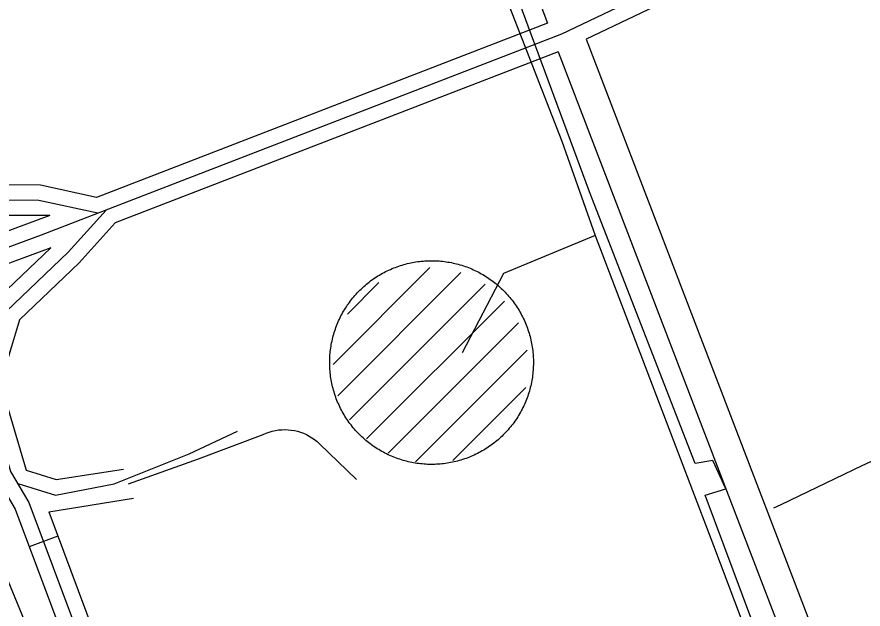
# Model space of a CAD drawing. Extents: x 3694830 to 3732949, y 415201 to 440970.
# Drawn here: x 3710960 to 3711792, y 429171 to 429753 of the extents above; entities that cross this region are included whole.
import ezdxf

# ---------------------------------------------------------------- set-up
doc = ezdxf.new("R2010")
doc.units = 0
for name, color, linetype in [('V-DOMW-TANK', 7, 'Continuous'), ('V-ROAD-CNTR', 7, 'Continuous'), ('V-TOPO-SHOR', 7, 'Continuous'), ('V-UTIL-LINE', 7, 'Continuous')]:
    doc.layers.add(name, color=color, linetype=linetype)

msp = doc.modelspace()

# ---------------------------------------------------------------- linework, layer by layer
at = {"layer": 'V-DOMW-TANK'}
for p, q in [((3711270.98, 429411.64), (3711366.16, 429506.81)), ((3711275.57, 429380.86), (3711396.64, 429501.93)), ((3711285.05, 429461.05), (3711316.14, 429492.15)), ((3711287.22, 429357.16), (3711420.44, 429490.38)), ((3711303.86, 429338.44), (3711439.33, 429473.91)), ((3711325.17, 429324.41), (3711453.34, 429452.57)), ((3711352.11, 429315.99), (3711461.8, 429425.67)), ((3711388.8, 429317.32), (3711460.54, 429389.06))]:
    msp.add_line(p, q, dxfattribs=at)
for points in [[(3711269.98, 429434.7), (3711270.37, 429436.4), (3711270.78, 429438.09), (3711271.22, 429439.78), (3711271.7, 429441.46), (3711272.2, 429443.14), (3711272.73, 429444.8), (3711273.29, 429446.45), (3711273.88, 429448.1), (3711274.5, 429449.73), (3711275.14, 429451.35), (3711275.82, 429452.96), (3711276.52, 429454.56), (3711277.25, 429456.15), (3711278.01, 429457.72), (3711278.79, 429459.28), (3711279.6, 429460.83), (3711280.45, 429462.36), (3711281.31, 429463.87), (3711282.2, 429465.38), (3711283.12, 429466.86), (3711284.06, 429468.33), (3711285.03, 429469.78), (3711286.03, 429471.22), (3711287.05, 429472.63), (3711288.09, 429474.04), (3711289.16, 429475.42), (3711290.25, 429476.78), (3711291.37, 429478.12), (3711292.51, 429479.45), (3711293.67, 429480.75), (3711294.85, 429482.03), (3711296.06, 429483.3), (3711297.29, 429484.54), (3711298.54, 429485.76), (3711299.81, 429486.95), (3711301.1, 429488.13), (3711302.41, 429489.28), (3711303.74, 429490.41), (3711305.1, 429491.51), (3711306.47, 429492.6), (3711307.86, 429493.65), (3711309.26, 429494.69), (3711310.69, 429495.7), (3711312.13, 429496.68), (3711313.59, 429497.64), (3711315.07, 429498.57), (3711316.56, 429499.48), (3711318.07, 429500.36), (3711319.59, 429501.21), (3711321.13, 429502.04), (3711322.68, 429502.84), (3711324.25, 429503.61), (3711325.83, 429504.36), (3711327.42, 429505.08), (3711329.02, 429505.77), (3711330.64, 429506.43), (3711332.27, 429507.06), (3711333.9, 429507.67), (3711335.55, 429508.25), (3711337.21, 429508.79), (3711338.88, 429509.31), (3711340.55, 429509.8), (3711342.24, 429510.26), (3711343.93, 429510.69), (3711345.63, 429511.09), (3711347.34, 429511.47), (3711349.05, 429511.81), (3711350.77, 429512.12), (3711352.49, 429512.4), (3711354.22, 429512.65), (3711355.95, 429512.87), (3711357.69, 429513.07), (3711359.42, 429513.23), (3711361.17, 429513.36), (3711362.91, 429513.46), (3711364.66, 429513.53), (3711366.4, 429513.57), (3711368.15, 429513.57), (3711369.89, 429513.55), (3711371.64, 429513.5), (3711373.38, 429513.42), (3711375.12, 429513.3), (3711376.86, 429513.16), (3711378.6, 429512.98), (3711380.34, 429512.78), (3711382.07, 429512.55), (3711383.79, 429512.28), (3711385.51, 429511.99), (3711387.23, 429511.66), (3711388.94, 429511.31), (3711390.64, 429510.92), (3711392.34, 429510.51), (3711394.03, 429510.07), (3711395.71, 429509.59), (3711397.38, 429509.09), (3711399.04, 429508.56), (3711400.7, 429508), (3711402.34, 429507.41), (3711403.98, 429506.79), (3711405.6, 429506.15)], [(3711405.6, 429506.15), (3711407.21, 429505.47), (3711408.81, 429504.77), (3711410.4, 429504.04), (3711411.97, 429503.28), (3711413.53, 429502.5), (3711415.07, 429501.68), (3711416.6, 429500.85), (3711418.12, 429499.98), (3711419.62, 429499.09), (3711421.11, 429498.17), (3711422.58, 429497.23), (3711424.03, 429496.26), (3711425.47, 429495.26), (3711426.88, 429494.24), (3711428.28, 429493.2), (3711429.66, 429492.13), (3711431.03, 429491.04), (3711432.37, 429489.92), (3711433.69, 429488.78), (3711435, 429487.62), (3711436.28, 429486.44), (3711437.54, 429485.23), (3711438.78, 429484), (3711440, 429482.75), (3711441.2, 429481.48), (3711442.37, 429480.19), (3711443.52, 429478.88), (3711444.66, 429477.54), (3711445.76, 429476.19), (3711446.84, 429474.82), (3711447.9, 429473.43), (3711448.93, 429472.03), (3711449.94, 429470.6), (3711450.93, 429469.16), (3711451.89, 429467.7), (3711452.82, 429466.22), (3711453.72, 429464.73), (3711454.6, 429463.22), (3711455.46, 429461.7), (3711456.29, 429460.16), (3711457.09, 429458.61), (3711457.86, 429457.04), (3711458.6, 429455.46), (3711459.32, 429453.87), (3711460.01, 429452.27), (3711460.68, 429450.65), (3711461.31, 429449.02), (3711461.91, 429447.39), (3711462.49, 429445.74), (3711463.04, 429444.08), (3711463.56, 429442.41), (3711464.05, 429440.74), (3711464.51, 429439.05), (3711464.94, 429437.36), (3711465.34, 429435.66), (3711465.71, 429433.96), (3711466.05, 429432.24), (3711466.36, 429430.52), (3711466.65, 429428.8), (3711466.9, 429427.07)], [(3711363.9, 429313.54), (3711362.15, 429313.63), (3711360.41, 429313.74), (3711358.67, 429313.89), (3711356.93, 429314.06), (3711355.2, 429314.26), (3711353.47, 429314.49), (3711351.74, 429314.76), (3711350.02, 429315.06), (3711348.31, 429315.38), (3711346.6, 429315.74), (3711344.89, 429316.12), (3711343.2, 429316.54), (3711341.51, 429316.98), (3711339.83, 429317.45), (3711338.15, 429317.95), (3711336.49, 429318.48), (3711334.84, 429319.05), (3711333.19, 429319.63), (3711331.56, 429320.25), (3711329.94, 429320.9), (3711328.33, 429321.57), (3711326.73, 429322.28), (3711325.14, 429323.01), (3711323.57, 429323.76), (3711322.01, 429324.55), (3711320.46, 429325.36), (3711318.93, 429326.2), (3711317.42, 429327.06), (3711315.91, 429327.96), (3711314.43, 429328.87), (3711312.96, 429329.82), (3711311.51, 429330.79), (3711310.07, 429331.78), (3711308.65, 429332.8), (3711307.25, 429333.85), (3711305.87, 429334.91), (3711304.51, 429336.01), (3711303.17, 429337.12), (3711301.84, 429338.26), (3711300.54, 429339.42), (3711299.26, 429340.61), (3711297.99, 429341.81), (3711296.75, 429343.04), (3711295.54, 429344.29), (3711294.34, 429345.56), (3711293.16, 429346.86), (3711292.01, 429348.17), (3711290.88, 429349.5), (3711289.78, 429350.85), (3711288.69, 429352.22), (3711287.64, 429353.61), (3711286.6, 429355.02), (3711285.59, 429356.45), (3711284.61, 429357.89), (3711283.65, 429359.35), (3711282.72, 429360.82), (3711281.81, 429362.32), (3711280.93, 429363.82), (3711280.08, 429365.35), (3711279.25, 429366.89), (3711278.45, 429368.44), (3711277.68, 429370), (3711276.93, 429371.58), (3711276.21, 429373.17), (3711275.52, 429374.78), (3711274.86, 429376.39), (3711274.23, 429378.02), (3711273.62, 429379.66), (3711273.04, 429381.31), (3711272.5, 429382.97), (3711271.98, 429384.63), (3711271.49, 429386.31), (3711271.03, 429387.99), (3711270.6, 429389.69), (3711270.2, 429391.38), (3711269.82, 429393.09), (3711269.48, 429394.81), (3711269.17, 429396.52), (3711268.89, 429398.24), (3711268.64, 429399.97), (3711268.42, 429401.71), (3711268.22, 429403.44), (3711268.06, 429405.18), (3711267.93, 429406.92), (3711267.83, 429408.66), (3711267.76, 429410.41), (3711267.73, 429412.15), (3711267.72, 429413.9), (3711267.74, 429415.65), (3711267.79, 429417.39), (3711267.87, 429419.14), (3711267.99, 429420.88), (3711268.13, 429422.62), (3711268.3, 429424.35), (3711268.51, 429426.09), (3711268.74, 429427.82), (3711269.01, 429429.55), (3711269.3, 429431.27), (3711269.63, 429432.98), (3711269.98, 429434.7)], [(3711466.9, 429427.07), (3711467.12, 429425.34), (3711467.31, 429423.6), (3711467.47, 429421.87), (3711467.6, 429420.12), (3711467.7, 429418.38), (3711467.77, 429416.64), (3711467.81, 429414.89), (3711467.82, 429413.15), (3711467.8, 429411.4), (3711467.75, 429409.66), (3711467.66, 429407.91), (3711467.55, 429406.16), (3711467.41, 429404.42), (3711467.23, 429402.69), (3711467.03, 429400.95), (3711466.79, 429399.22), (3711466.53, 429397.5), (3711466.23, 429395.78), (3711465.91, 429394.06), (3711465.56, 429392.35), (3711465.17, 429390.65), (3711464.76, 429388.95), (3711464.31, 429387.26), (3711463.84, 429385.58), (3711463.34, 429383.91), (3711462.81, 429382.24), (3711462.25, 429380.59), (3711461.66, 429378.95), (3711461.04, 429377.31), (3711460.39, 429375.69), (3711459.72, 429374.08), (3711459.02, 429372.48), (3711458.29, 429370.9), (3711457.53, 429369.32), (3711456.74, 429367.76), (3711455.93, 429366.22), (3711455.09, 429364.68), (3711454.23, 429363.17), (3711453.33, 429361.67), (3711452.42, 429360.18), (3711451.47, 429358.71), (3711450.5, 429357.26), (3711449.51, 429355.83), (3711448.49, 429354.41), (3711447.45, 429353.01), (3711446.38, 429351.63), (3711445.28, 429350.26), (3711444.17, 429348.92), (3711443.03, 429347.6), (3711441.87, 429346.29), (3711440.68, 429345.01), (3711439.48, 429343.75), (3711438.25, 429342.51), (3711437, 429341.29), (3711435.73, 429340.09), (3711434.43, 429338.92), (3711433.12, 429337.77), (3711431.79, 429336.64), (3711430.44, 429335.53), (3711429.07, 429334.45), (3711427.68, 429333.39), (3711426.27, 429332.36), (3711424.85, 429331.35), (3711423.4, 429330.36), (3711421.94, 429329.41), (3711420.47, 429328.48), (3711418.97, 429327.57), (3711417.47, 429326.69), (3711415.94, 429325.83), (3711414.41, 429325.01), (3711412.85, 429324.21), (3711411.29, 429323.43), (3711409.71, 429322.68), (3711408.12, 429321.97), (3711406.51, 429321.28), (3711404.9, 429320.61), (3711403.27, 429319.98), (3711401.63, 429319.38), (3711399.98, 429318.8), (3711398.33, 429318.25), (3711396.66, 429317.73), (3711394.98, 429317.24), (3711393.3, 429316.78), (3711391.61, 429316.35), (3711389.91, 429315.95), (3711388.2, 429315.58), (3711386.49, 429315.24), (3711384.77, 429314.92), (3711383.05, 429314.65), (3711381.32, 429314.39), (3711379.59, 429314.17), (3711377.85, 429313.98), (3711376.11, 429313.82), (3711374.37, 429313.69), (3711372.63, 429313.59), (3711370.88, 429313.52), (3711369.14, 429313.48), (3711367.39, 429313.47), (3711365.64, 429313.49), (3711363.9, 429313.54)]]:
    msp.add_lwpolyline(points, dxfattribs=at)
at = {"layer": 'V-ROAD-CNTR'}
msp.add_line((3711000.68, 429242.88), (3710972.58, 429232.37), dxfattribs=at)
for points in [[(3710992.96, 429557.84), (3710902.9, 429558.05), (3710848.25, 429588.69), (3710815, 429632.35), (3710748.36, 429791.48), (3710714.28, 429881.79), (3710652.75, 430035.8), (3710566.9, 430246.98), (3710545.28, 430304.11), (3710524.79, 430378.95), (3710464.26, 430617.78), (3710442.43, 430703.09), (3710437.63, 430755.35), (3710468.02, 430826.66), (3710505.85, 430882.24), (3710574.79, 430953.14)], [(3711039.86, 429560.13), (3710981.98, 429572.86), (3710906.83, 429573.04), (3710858.29, 429600.25), (3710828.09, 429639.91), (3710762.29, 429797.03), (3710728.27, 429887.22), (3710666.67, 430041.4), (3710580.86, 430252.46), (3710559.56, 430308.75), (3710539.29, 430382.77), (3710478.8, 430621.48), (3710457.25, 430705.65), (3710452.91, 430752.95), (3710481.24, 430819.43), (3710517.51, 430872.72), (3710585.54, 430942.68)], [(3711191.82, 430518.81), (3711481.53, 429746.88)], [(3712351.73, 430097.81), (3711899.86, 429929.04), (3711495.34, 429736.13), (3710984.14, 429538.59), (3710829.16, 429481.44)], [(3712341.95, 430078.14), (3711905.72, 429915.22), (3711519.61, 429731.09)], [(3711038.67, 429575.75), (3710983.63, 429587.86), (3710910.77, 429588.04), (3710868.34, 429611.81), (3710841.19, 429647.47), (3710776.23, 429802.57), (3710744.32, 429887.17)], [(3711481.53, 429746.88), (3711038.67, 429575.75)], [(3711519.61, 429731.09), (3711879.34, 428793.66), (3711895.96, 428745.34)], [(3711492.18, 429718.83), (3711056.89, 429550.63)], [(3711492.18, 429718.83), (3711851.14, 428783.4), (3711901.3, 428637.58), (3711930.49, 428574.5), (3711961.84, 428544.04), (3712015.66, 428556.21), (3712153.82, 428608.81), (3712581.72, 428770.22), (3712674.48, 428805.66)], [(3710992.96, 429557.84), (3710841.02, 429501.8)], [(3711048.12, 429563.32), (3711010.93, 429521.86), (3710949.8, 429463.6), (3710928.76, 429393.2), (3710954.23, 429306.4), (3710972.31, 429275.89), (3711043.9, 429084.56), (3711101.74, 428954.95), (3711161.23, 428812.48), (3711214.6, 428659.35), (3711231.07, 428610.87), (3711274.25, 428517.05), (3711315.02, 428460), (3711355.4, 428449.23), (3711422.79, 428472.44), (3711502.36, 428508.56)], [(3711056.89, 429550.63), (3711021.7, 429511.4), (3710963.03, 429455.49), (3710944.4, 429393.16), (3710969.47, 429307.74)], [(3710993.65, 429526.12), (3710858.08, 429476.12)], [(3710993.65, 429526.12), (3710936.56, 429471.72), (3710913.11, 429393.24), (3710940.37, 429300.37), (3710958.73, 429269.39), (3711030.01, 429078.87), (3711087.97, 428949), (3711147.21, 428807.11), (3711200.42, 428654.47), (3711217.11, 428605.31), (3711243.16, 428548.73)], [(3711262.8, 428425.91), (3711205.16, 428569.11), (3711115.26, 428794.64), (3711043.2, 428973.13), (3710972.51, 429148.85), (3710879.17, 429375.08), (3710843.84, 429470.87)], [(3711070.08, 429294.5), (3711138.95, 429318.95), (3711202.48, 429342.92), (3711205.34, 429344.18), (3711208.29, 429345.25), (3711211.29, 429346.14), (3711214.35, 429346.82), (3711217.44, 429347.31), (3711220.56, 429347.6), (3711223.69, 429347.69), (3711226.82, 429347.58), (3711229.94, 429347.27), (3711233.03, 429346.76), (3711236.08, 429346.05), (3711239.08, 429345.15), (3711242.02, 429344.05), (3711244.88, 429342.78), (3711247.65, 429341.32), (3711250.32, 429339.68), (3711252.88, 429337.88), (3711255.32, 429335.91), (3711257.63, 429333.8), (3711294.09, 429298.52)], [(3710961.24, 429294.57), (3710998.29, 429283.3), (3711055.83, 429294.46), (3711129.71, 429323.81), (3711177.09, 429346.18)], [(3710969.47, 429307.74), (3710999.09, 429298.73), (3711065.07, 429308.64)], [(3710991.75, 429266.75), (3711075.1, 429280.37)], [(3710991.75, 429266.75), (3711057.79, 429090.25), (3711115.52, 428960.9), (3711170.96, 428828.11)]]:
    msp.add_lwpolyline(points, dxfattribs=at)
at = {"layer": 'V-TOPO-SHOR'}
msp.add_lwpolyline([(3712057.86, 429482.52), (3712061.07, 429476.29), (3712062.66, 429468.69), (3712062.18, 429462.7), (3712059.86, 429455.11), (3712056.61, 429447.98), (3712050.37, 429439.48), (3712037.68, 429429.15), (3711916.61, 429370.07), (3711790.48, 429312.16), (3711710.92, 429273.92), (3711703.77, 429270.49)], dxfattribs=at)
at = {"layer": 'V-UTIL-LINE'}
for points in [[(3711858.56, 428702.74), (3711777.61, 428912.77), (3711796.86, 428917.29), (3711787.78, 428946.64), (3711764.86, 428939.37), (3711636.64, 429283.28), (3711656.81, 429289.64), (3711644.06, 429317.16), (3711626.65, 429314.46), (3711522.96, 429581.34), (3711400.2, 429913.33), (3711420.38, 429920.6), (3711409.46, 429945.37), (3711387.46, 429940.85), (3711288.35, 430210.47), (3711303.93, 430213.17), (3711293.02, 430241.61), (3711278.33, 430232.49), (3711181.93, 430487.44), (3711197.53, 430494.73), (3711188.44, 430522.24), (3711165.52, 430515.89), (3710949.96, 431078.08), (3710889.26, 431245.4)], [(3711348.25, 430009.67), (3711495.61, 429630.89), (3711528.33, 429538.27), (3711438.45, 429500.96), (3711397.92, 429423.2)], [(3711528.33, 429538.27), (3711644.75, 429233.79), (3711700.22, 429087.05), (3711621.33, 429048.79), (3711588.22, 429003.99)]]:
    msp.add_lwpolyline(points, dxfattribs=at)

doc.saveas('drawing.dxf')
